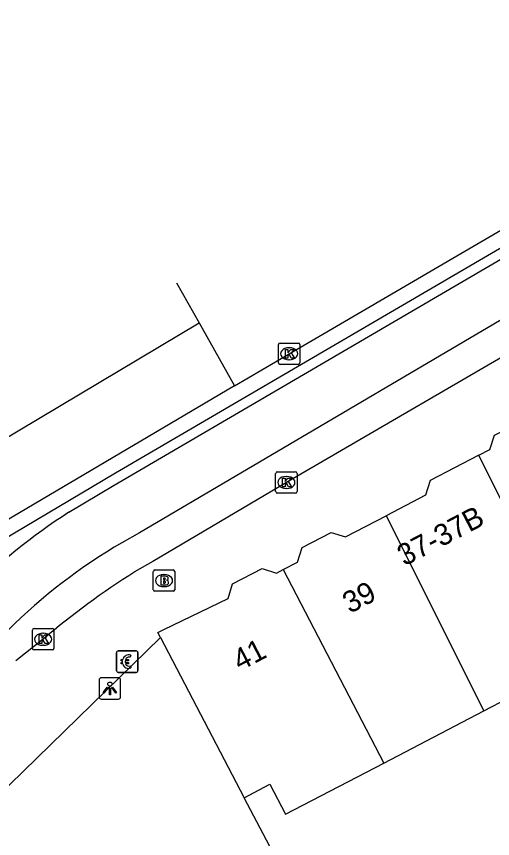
# Model space of a CAD drawing. Extents: x 159265 to 160143, y 383413 to 384319.
# Drawn here: x 159350.6 to 159372.85, y 384222.68 to 384261.07 of the extents above; entities that cross this region are included whole.
import ezdxf

# ---------------------------------------------------------------- set-up
doc = ezdxf.new("R2010")
doc.units = 0
for name, color, linetype in [('IMGEO_Berm_open', 7, 'Continuous'), ('IMGEO_Betaalautomaat', 7, 'Continuous'), ('IMGEO_Brandkraan', 7, 'Continuous'), ('IMGEO_Hek', 7, 'Continuous'), ('IMGEO_Kolk', 7, 'Continuous'), ('IMGEO_Lichtpunt', 7, 'Continuous'), ('IMGEO_Pand', 7, 'Continuous'), ('IMGEO_Pand_nummerreeks', 7, 'Continuous'), ('IMGEO_Parkeervlak_open', 7, 'Continuous'), ('IMGEO_Rijbaan_lokaal_gesloten', 7, 'Continuous'), ('IMGEO_Rijbaan_lokaal_open', 7, 'Continuous'), ('IMGEO_Rijbaan_regionaal_gesloten', 7, 'Continuous'), ('IMGEO_Voetpad_open', 7, 'Continuous')]:
    doc.layers.add(name, color=color, linetype=linetype)

msp = doc.modelspace()

# ---------------------------------------------------------------- linework, layer by layer
at = {"layer": 'IMGEO_Berm_open'}
msp.add_lwpolyline([(159387.412, 384258.533), (159372.799, 384250), (159361.148, 384243.2), (159355.233, 384239.748), (159348.347, 384235.672), (159346.698, 384234.564), (159345.104, 384233.347), (159343.599, 384232.135)], dxfattribs=at)
at = {"layer": 'IMGEO_Betaalautomaat'}
for p, q in [((159355.281, 384230.519), (159355.281, 384231.36)), ((159355.281, 384231.36), (159355.281, 384230.519)), ((159355.356, 384231.443), (159356.197, 384231.443)), ((159356.197, 384231.443), (159355.356, 384231.443)), ((159355.943, 384231.248), (159355.926, 384231.148)), ((159356.28, 384231.369), (159356.28, 384230.528)), ((159356.28, 384230.528), (159356.28, 384231.369)), ((159355.564, 384230.907), (159355.564, 384230.975)), ((159355.685, 384230.975), (159355.685, 384230.907)), ((159355.93, 384230.742), (159355.952, 384230.655)), ((159356.206, 384230.444), (159355.365, 384230.444)), ((159355.365, 384230.444), (159356.206, 384230.444))]:
    msp.add_line(p, q, dxfattribs=at)
for points in [[(159355.564, 384230.975), (159355.495, 384230.975), (159355.495, 384231.044), (159355.574, 384231.044)], [(159355.569, 384230.838), (159355.495, 384230.838), (159355.495, 384230.907), (159355.564, 384230.907)], [(159355.696, 384231.044), (159355.843, 384231.044), (159355.843, 384230.975), (159355.685, 384230.975)], [(159355.685, 384230.907), (159355.843, 384230.907), (159355.843, 384230.838), (159355.699, 384230.838)]]:
    msp.add_lwpolyline(points, dxfattribs=at)
for centre, radius, start, end in [((159355.359, 384231.366), 0.0779, 92.4484, 184.2845), ((159355.359, 384231.366), 0.0779, 92.4484, 184.2845), ((159355.857, 384230.968), 0.293, 73.014, 165.0139), ((159355.863, 384230.981), 0.179, 69.3236, 159.5683), ((159356.203, 384231.366), 0.0779, 2.4484, 94.2845), ((159356.203, 384231.366), 0.0779, 2.4484, 94.2845), ((159355.83, 384230.893), 0.267, 191.8096, 297.0389), ((159355.863, 384230.908), 0.179, 202.7625, 291.8693), ((159355.359, 384230.522), 0.0779, 182.4484, 274.2845), ((159355.359, 384230.522), 0.0779, 182.4484, 274.2845), ((159356.203, 384230.522), 0.0779, 272.4484, 4.2845), ((159356.203, 384230.522), 0.0779, 272.4484, 4.2845)]:
    msp.add_arc(centre, radius, start, end, dxfattribs=at)
at = {"layer": 'IMGEO_Brandkraan'}
for p, q in [((159357.001, 384234.303), (159357.001, 384235.155)), ((159357.076, 384235.229), (159357.928, 384235.229)), ((159357.489, 384235.009), (159357.514, 384235.009)), ((159358.002, 384235.155), (159358.002, 384234.303)), ((159357.928, 384234.229), (159357.076, 384234.229)), ((159357.512, 384234.449), (159357.487, 384234.449))]:
    msp.add_line(p, q, dxfattribs=at)
for points in [[(159357.001, 384234.303), (159357.001, 384235.155)], [(159357.076, 384235.229), (159357.928, 384235.229)], [(159358.002, 384235.155), (159358.002, 384234.303)], [(159357.349, 384234.929), (159357.349, 384234.529), (159357.562, 384234.529)], [(159357.58, 384234.929), (159357.349, 384234.929)], [(159357.528, 384234.848), (159357.474, 384234.848), (159357.474, 384234.772)], [(159357.474, 384234.772), (159357.527, 384234.772)], [(159357.536, 384234.696), (159357.474, 384234.696), (159357.474, 384234.615)], [(159357.474, 384234.615), (159357.536, 384234.615)], [(159357.928, 384234.229), (159357.076, 384234.229)]]:
    msp.add_lwpolyline(points, dxfattribs=at)
for centre, radius, start, end in [((159357.078, 384235.153), 0.0765, 91.552, 178.448), ((159357.078, 384235.153), 0.0765, 91.552, 178.448), ((159357.926, 384235.153), 0.0765, 1.552, 88.448), ((159357.926, 384235.153), 0.0765, 1.552, 88.448), ((159357.529, 384234.81), 0.0379, 267.8285, 90.9355), ((159357.537, 384234.655), 0.0404, 269.8759, 90.5077), ((159357.568, 384234.78), 0.251, 268.6676, 293.5347), ((159357.584, 384234.784), 0.145, 59.4692, 91.5367), ((159357.609, 384234.831), 0.0922, 285.5137, 58.1501), ((159357.614, 384234.639), 0.105, 301.3115, 78.989), ((159357.078, 384234.305), 0.0765, 181.552, 268.448), ((159357.078, 384234.305), 0.0765, 181.552, 268.448), ((159357.926, 384234.305), 0.0765, 271.552, 358.448), ((159357.926, 384234.305), 0.0765, 271.552, 358.448)]:
    msp.add_arc(centre, radius, start, end, dxfattribs=at)
for centre, major_axis, ratio, start_param, end_param in [((159357.488, 384234.729), (-0.387, 0.002), 0.722429, 4.712389, 7.853982), ((159357.513, 384234.729), (-0.39, 0.002), 0.717154, 1.570796, 4.712389)]:
    msp.add_ellipse(centre, major_axis=major_axis, ratio=ratio, start_param=start_param, end_param=end_param, dxfattribs=at)
at = {"layer": 'IMGEO_Hek'}
msp.add_lwpolyline([(159350.631, 384202.437), (159368.549, 384210.744), (159361.239, 384224.59)], dxfattribs=at)
at = {"layer": 'IMGEO_Kolk'}
for p, q in [((159362.849, 384244.895), (159362.849, 384245.747)), ((159362.924, 384245.821), (159363.776, 384245.821)), ((159363.85, 384245.747), (159363.85, 384244.895)), ((159363.337, 384245.601), (159363.362, 384245.601)), ((159363.36, 384245.041), (159363.335, 384245.041)), ((159363.776, 384244.821), (159362.924, 384244.821)), ((159362.717, 384238.884), (159362.717, 384239.736)), ((159362.792, 384239.81), (159363.644, 384239.81)), ((159363.205, 384239.59), (159363.23, 384239.59)), ((159363.718, 384239.736), (159363.718, 384238.884)), ((159363.644, 384238.81), (159362.792, 384238.81)), ((159363.228, 384239.03), (159363.203, 384239.03)), ((159351.351, 384231.564), (159351.351, 384232.416)), ((159351.426, 384232.49), (159352.278, 384232.49)), ((159351.839, 384232.27), (159351.864, 384232.27)), ((159352.352, 384232.416), (159352.352, 384231.564)), ((159352.278, 384231.49), (159351.426, 384231.49)), ((159351.862, 384231.71), (159351.837, 384231.71))]:
    msp.add_line(p, q, dxfattribs=at)
for points in [[(159362.849, 384244.895), (159362.849, 384245.747)], [(159362.924, 384245.821), (159363.776, 384245.821)], [(159363.85, 384245.747), (159363.85, 384244.895)], [(159363.17, 384245.521), (159363.293, 384245.521), (159363.293, 384245.37), (159363.423, 384245.521), (159363.587, 384245.521), (159363.441, 384245.37), (159363.594, 384245.121), (159363.442, 384245.121), (159363.357, 384245.285), (159363.293, 384245.218), (159363.293, 384245.121), (159363.17, 384245.121), (159363.17, 384245.521)], [(159363.776, 384244.821), (159362.924, 384244.821)], [(159362.717, 384238.884), (159362.717, 384239.736)], [(159362.792, 384239.81), (159363.644, 384239.81)], [(159363.718, 384239.736), (159363.718, 384238.884)], [(159363.038, 384239.51), (159363.161, 384239.51), (159363.161, 384239.359), (159363.291, 384239.51), (159363.455, 384239.51), (159363.309, 384239.359), (159363.462, 384239.11), (159363.31, 384239.11), (159363.225, 384239.274), (159363.161, 384239.207), (159363.161, 384239.11), (159363.038, 384239.11), (159363.038, 384239.51)], [(159363.644, 384238.81), (159362.792, 384238.81)], [(159351.351, 384231.564), (159351.351, 384232.416)], [(159351.426, 384232.49), (159352.278, 384232.49)], [(159352.352, 384232.416), (159352.352, 384231.564)], [(159351.672, 384232.19), (159351.795, 384232.19), (159351.795, 384232.039), (159351.925, 384232.19), (159352.089, 384232.19), (159351.943, 384232.039), (159352.096, 384231.79), (159351.944, 384231.79), (159351.859, 384231.954), (159351.795, 384231.887), (159351.795, 384231.79), (159351.672, 384231.79), (159351.672, 384232.19)], [(159352.278, 384231.49), (159351.426, 384231.49)]]:
    msp.add_lwpolyline(points, dxfattribs=at)
for centre, start, end in [((159362.926, 384245.745), 91.552, 178.448), ((159362.926, 384245.745), 91.552, 178.448), ((159363.774, 384245.745), 1.552, 88.448), ((159363.774, 384245.745), 1.552, 88.448), ((159362.926, 384244.897), 181.552, 268.448), ((159362.926, 384244.897), 181.552, 268.448), ((159363.774, 384244.897), 271.552, 358.448), ((159363.774, 384244.897), 271.552, 358.448), ((159362.794, 384239.734), 91.552, 178.448), ((159362.794, 384239.734), 91.552, 178.448), ((159363.642, 384239.734), 1.552, 88.448), ((159363.642, 384239.734), 1.552, 88.448), ((159362.794, 384238.886), 181.552, 268.448), ((159362.794, 384238.886), 181.552, 268.448), ((159363.642, 384238.886), 271.552, 358.448), ((159363.642, 384238.886), 271.552, 358.448), ((159351.428, 384232.414), 91.552, 178.448), ((159351.428, 384232.414), 91.552, 178.448), ((159352.276, 384232.414), 1.552, 88.448), ((159352.276, 384232.414), 1.552, 88.448), ((159351.428, 384231.566), 181.552, 268.448), ((159351.428, 384231.566), 181.552, 268.448), ((159352.276, 384231.566), 271.552, 358.448), ((159352.276, 384231.566), 271.552, 358.448)]:
    msp.add_arc(centre, 0.0765, start, end, dxfattribs=at)
for centre, major_axis, ratio, start_param, end_param in [((159363.336, 384245.321), (-0.387, 0.002), 0.722429, 4.712389, 7.853982), ((159363.361, 384245.321), (-0.39, 0.002), 0.717154, 1.570796, 4.712389), ((159363.204, 384239.31), (-0.387, 0.002), 0.722429, 4.712389, 7.853982), ((159363.229, 384239.31), (-0.39, 0.002), 0.717154, 1.570796, 4.712389), ((159351.838, 384231.99), (-0.387, 0.002), 0.722429, 4.712389, 7.853982), ((159351.863, 384231.99), (-0.39, 0.002), 0.717154, 1.570796, 4.712389)]:
    msp.add_ellipse(centre, major_axis=major_axis, ratio=ratio, start_param=start_param, end_param=end_param, dxfattribs=at)
at = {"layer": 'IMGEO_Lichtpunt'}
for p, q in [((159354.471, 384230.095), (159354.471, 384229.288)), ((159354.471, 384230.095), (159354.471, 384229.288)), ((159355.373, 384230.19), (159354.565, 384230.19)), ((159355.373, 384230.19), (159354.565, 384230.19)), ((159355.467, 384229.288), (159355.467, 384230.095)), ((159355.467, 384229.288), (159355.467, 384230.095)), ((159354.565, 384229.194), (159355.373, 384229.194)), ((159354.565, 384229.194), (159355.373, 384229.194))]:
    msp.add_line(p, q, dxfattribs=at)
for points in [[(159354.845, 384229.759), (159354.884, 384229.731), (159354.696, 384229.469), (159354.658, 384229.496), (159354.845, 384229.759)], [(159354.947, 384229.711), (159354.994, 384229.711), (159354.994, 384229.389), (159354.947, 384229.389), (159354.947, 384229.711)], [(159355.057, 384229.731), (159355.095, 384229.758), (159355.282, 384229.496), (159355.243, 384229.468), (159355.057, 384229.731)]]:
    msp.add_lwpolyline(points, dxfattribs=at)
msp.add_circle((159354.97, 384229.893), 0.0994, dxfattribs=at)
for centre, start, end in [((159354.565, 384230.095), 90, 180), ((159354.565, 384230.095), 90, 180), ((159355.373, 384230.095), 0, 90), ((159355.373, 384230.095), 0, 90), ((159354.565, 384229.288), 180, 270), ((159354.565, 384229.288), 180, 270), ((159355.373, 384229.288), 270, 0), ((159355.373, 384229.288), 270, 360)]:
    msp.add_arc(centre, 0.0946, start, end, dxfattribs=at)
at = {"layer": 'IMGEO_Pand'}
for points in [[(159372.206, 384240.58), (159372.717, 384240.845), (159372.938, 384241.52), (159374.311, 384242.216), (159374.952, 384242.006), (159376.81, 384242.971)], [(159372.206, 384240.58), (159369.943, 384239.404), (159369.722, 384238.72), (159367.875, 384237.755)], [(159376.986, 384231.009), (159372.206, 384240.58)], [(159363.064, 384235.241), (159363.74, 384235.595), (159363.949, 384236.266), (159365.306, 384236.98), (159365.987, 384236.769), (159367.875, 384237.755)], [(159367.875, 384237.755), (159372.447, 384228.646)], [(159357.33, 384232.077), (159357.215, 384232.298), (159357.49, 384232.441), (159360.494, 384233.898), (159360.707, 384234.575), (159362.087, 384235.293), (159362.758, 384235.081), (159363.064, 384235.241)], [(159363.064, 384235.241), (159367.764, 384226.208)], [(159357.33, 384232.077), (159361.239, 384224.59)], [(159372.447, 384228.646), (159376.986, 384231.009)], [(159367.764, 384226.208), (159372.447, 384228.646)], [(159361.239, 384224.59), (159362.446, 384225.22), (159363.177, 384223.82), (159367.764, 384226.208)]]:
    msp.add_lwpolyline(points, dxfattribs=at)
at = {"layer": 'IMGEO_Parkeervlak_open'}
msp.add_lwpolyline([(159368.549, 384210.744), (159361.239, 384224.59)], dxfattribs=at)
at = {"layer": 'IMGEO_Rijbaan_lokaal_gesloten'}
for points in [[(159388.891, 384256.097), (159378.525, 384250), (159356.35, 384236.957), (159355.532, 384236.498)], [(159376.484, 384247.03), (159375.704, 384246.57), (159363.218, 384239.311), (159356.982, 384235.617), (159356.129, 384235.132)], [(159351.851, 384231.991), (159350.578, 384230.982)]]:
    msp.add_lwpolyline(points, dxfattribs=at)
for centre, radius, start, end in [((159368.937, 384213.511), 26.61, 120.248, 134.7161), ((159376.271, 384203.216), 37.74, 122.2549, 130.3189)]:
    msp.add_arc(centre, radius, start, end, dxfattribs=at)
at = {"layer": 'IMGEO_Rijbaan_lokaal_open'}
msp.add_lwpolyline([(159353.057, 384237.919), (159355.173, 384239.192), (159373.685, 384250), (159387.644, 384258.15)], dxfattribs=at)
msp.add_arc((159368.307, 384214.197), 28.201, 122.7359, 135.1642, dxfattribs=at)
at = {"layer": 'IMGEO_Rijbaan_regionaal_gesloten'}
for points in [[(159360.8, 384243.819), (159363.349, 384245.322), (159371.368, 384250), (159380.122, 384255.107), (159388.083, 384259.739), (159389.631, 384260.66), (159411.634, 384272.028), (159422.254, 384277.734), (159423.629, 384278.478)], [(159358.087, 384248.64), (159359.142, 384246.764)], [(159272.525, 384029.091), (159272.497, 384029.26), (159271.874, 384037.989), (159270.771, 384065.944), (159268.949, 384097.91), (159268.741, 384109.268), (159269.455, 384121.477), (159270.512, 384129.935), (159272.41, 384139.83), (159275.639, 384152.115), (159279.125, 384161.573), (159284.708, 384174.33), (159290.18, 384185.037), (159296.673, 384195.241), (159303.494, 384203.99), (159314.075, 384215.561), (159324.375, 384224.349), (159337.861, 384233.763), (159344.188, 384237.881), (159349.775, 384241.197), (159359.142, 384246.764)], [(159359.142, 384246.764), (159360.8, 384243.819)], [(159360.8, 384243.819), (159348.417, 384236.517)]]:
    msp.add_lwpolyline(points, dxfattribs=at)
at = {"layer": 'IMGEO_Voetpad_open'}
msp.add_lwpolyline([(159339.465, 384214.841), (159341.659, 384216.821), (159342.327, 384217.458), (159343.203, 384218.309), (159357.33, 384232.077)], dxfattribs=at)

# ---------------------------------------------------------------- texts
at = {"layer": 'IMGEO_Pand_nummerreeks'}
for s, rotation, p in [('37-37B', 27.5879, (159368.734, 384235.384)), ('39', 27.5893, (159366.182, 384233.17)), ('41', 27.5893, (159361.05, 384230.488))]:
    msp.add_text(s, height=1, rotation=rotation, dxfattribs=at).set_placement(p)

doc.saveas('drawing.dxf')
